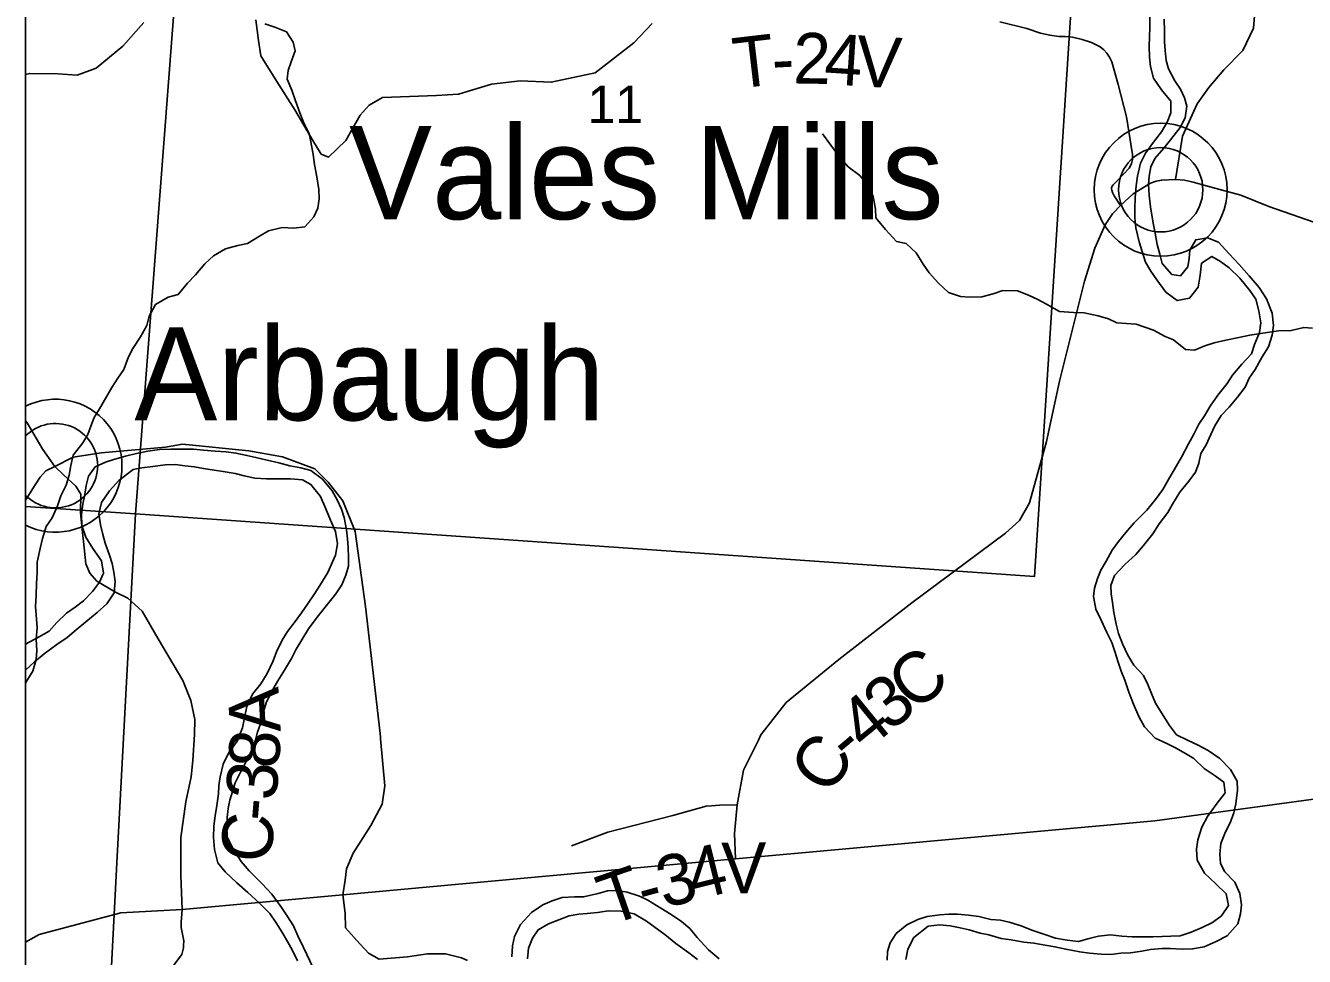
# Model space of a CAD drawing. Extents: x -15 to 405, y -40 to 87.
# Drawn here: x 2.104 to 3.536, y 18.552 to 19.593 of the extents above; entities that cross this region are included whole.
import ezdxf

# ---------------------------------------------------------------- set-up
doc = ezdxf.new("R2010")
doc.units = 0
for name, color, linetype in [('GM_P_State_Location', 7, 'Continuous'), ('GM_X_Adjacent_County_Text', 7, 'Continuous'), ('GM_X_Airport_Location_Class_2', 7, 'Continuous'), ('GM_X_County_Road', 7, 'Continuous'), ('GM_X_Major_Lake_Text', 7, 'Continuous'), ('GM_X_Minor_Lake', 7, 'Continuous'), ('GM_X_Minor_River', 7, 'Continuous'), ('GM_X_State_Location', 7, 'Continuous'), ('GM_X_Township', 7, 'Continuous'), ('GM_X_Township_Road', 7, 'Continuous'), ('GM_X_Township_ROW', 7, 'Continuous'), ('GM_X_Township_Subdivision_Text', 7, 'Continuous'), ('GM_X_Township_Text', 7, 'Continuous')]:
    doc.layers.add(name, color=color, linetype=linetype)

msp = doc.modelspace()

# ---------------------------------------------------------------- linework, layer by layer
at = {"layer": 'GM_P_State_Location'}
for points in [[(2.3622, 19.6), (2.3653, 19.5766), (2.368, 19.5595), (2.3859, 19.5307), (2.4061, 19.499), (2.4259, 19.4649), (2.4355, 19.4497), (2.4438, 19.446), (2.4631, 19.465), (2.4789, 19.4931), (2.4891, 19.5045), (2.5039, 19.5128), (2.5645, 19.5153), (2.5891, 19.5168), (2.6262, 19.5279), (2.6581, 19.5314), (2.6929, 19.53), (2.7422, 19.5407), (2.7856, 19.5742), (2.806, 19.5958)], [(2.1045, 19.5385), (2.1092, 19.5399), (2.1407, 19.5396), (2.1623, 19.5378), (2.1835, 19.5458), (2.2133, 19.5705), (2.2367, 19.5967)], [(2.1371, 19.0999), (2.1239, 19.1192), (2.1062, 19.1488), (2.1045, 19.1511)], [(2.7155, 18.6756), (2.7564, 18.6909), (2.8291, 18.7096), (2.8666, 18.7199), (2.8724, 18.7204)], [(2.8724, 18.7204), (2.8725, 18.7204), (2.8814, 18.7211), (2.9012, 18.7215)], [(2.4597, 18.6209), (2.4623, 18.6003), (2.4627, 18.5839), (2.4787, 18.5661), (2.4845, 18.5598), (2.4846, 18.5597)], [(2.4846, 18.5597), (2.4884, 18.5557), (2.5004, 18.5488), (2.5319, 18.5514), (2.5546, 18.555), (2.5747, 18.5547), (2.5927, 18.5502), (2.5991, 18.5474)]]:
    msp.add_lwpolyline(points, dxfattribs=at)
at = {"layer": 'GM_X_Adjacent_County_Text'}
for points in [[(2.4025, 19.5213), (2.3975, 19.5335), (2.3983, 19.5433), (2.4017, 19.5528), (2.4062, 19.5653), (2.4039, 19.5748), (2.3967, 19.5865), (2.3834, 19.5918), (2.3725, 19.5952)], [(2.1045, 18.8577), (2.1063, 18.8609), (2.1127, 18.8712), (2.1165, 18.884), (2.1172, 18.8943), (2.1164, 18.9068), (2.1176, 18.9197), (2.1164, 18.9341), (2.1156, 18.9436), (2.1164, 18.9557), (2.1168, 18.9694), (2.1175, 18.9811), (2.1175, 18.9932), (2.1209, 19.0084), (2.1235, 19.0194), (2.1277, 19.0331), (2.1341, 19.0425), (2.1401, 19.0562), (2.1439, 19.0672), (2.15, 19.0793), (2.1534, 19.0903), (2.1552, 19.1013), (2.1579, 19.1127), (2.1685, 19.1264), (2.1741, 19.1359), (2.1775, 19.1453), (2.1813, 19.1548), (2.1874, 19.1647), (2.1953, 19.1787), (2.201, 19.1886), (2.2078, 19.1988), (2.2146, 19.2087), (2.2199, 19.2227), (2.2244, 19.2322), (2.2331, 19.2451), (2.2403, 19.258), (2.2429, 19.2683), (2.2501, 19.2812), (2.2641, 19.2895), (2.2755, 19.2926), (2.2857, 19.3051), (2.2948, 19.3146), (2.305, 19.3267), (2.3148, 19.3358), (2.3284, 19.3438), (2.3421, 19.3472), (2.353, 19.3495), (2.3663, 19.3579), (2.3765, 19.3636), (2.3917, 19.3674), (2.4049, 19.3667), (2.417, 19.3682), (2.4273, 19.3796), (2.4318, 19.3891), (2.4333, 19.3997), (2.4329, 19.4099), (2.4306, 19.4243), (2.4279, 19.438), (2.4264, 19.449), (2.4238, 19.4634), (2.4218, 19.4728), (2.4158, 19.4853), (2.4116, 19.4959), (2.4067, 19.5092), (2.4025, 19.5213)], [(3.5452, 19.2549), (3.5354, 19.2556), (3.5214, 19.2522), (3.507, 19.2518), (3.4971, 19.2503), (3.4752, 19.2472), (3.4627, 19.2445), (3.4483, 19.2415), (3.435, 19.2384), (3.4248, 19.235), (3.4131, 19.2301), (3.4032, 19.2308), (3.3896, 19.2418), (3.3801, 19.2456), (3.3672, 19.2527), (3.3574, 19.2558), (3.3479, 19.2592), (3.3369, 19.2599), (3.3263, 19.261), (3.3168, 19.2652), (3.3051, 19.2686), (3.2895, 19.272), (3.2778, 19.2723), (3.2619, 19.2734), (3.2475, 19.2818), (3.2376, 19.2871), (3.2274, 19.2916), (3.2149, 19.2965), (3.1986, 19.2969), (3.1876, 19.2934), (3.1751, 19.29), (3.1611, 19.2896), (3.1512, 19.2904), (3.1376, 19.2949), (3.1266, 19.3051), (3.116, 19.3168), (3.1095, 19.3263), (3.1016, 19.3392), (3.0902, 19.3494), (3.0796, 19.3517), (3.0671, 19.3653), (3.0564, 19.3782), (3.0561, 19.388), (3.0534, 19.4021), (3.0473, 19.4149), (3.0386, 19.4255), (3.0253, 19.4354), (3.0158, 19.4467), (3.006, 19.4596), (2.9965, 19.4721)]]:
    msp.add_lwpolyline(points, dxfattribs=at)
at = {"layer": 'GM_X_Airport_Location_Class_2'}
msp.add_lwpolyline([(2.1045, 20.8941), (2.1045, 14.9438)], dxfattribs=at)
for points in [[(2.1045, 20.0746), (2.1045, 19.0554), (2.2274, 19.0471), (2.305, 20.0624)], [(2.305, 20.0624), (3.2993, 19.991), (3.2339, 18.977), (2.2274, 19.0471)], [(2.1045, 19.0554), (2.1045, 18.0324), (2.1712, 18.0283), (2.1867, 18.2743), (2.2068, 18.6568), (2.2274, 19.0471)]]:
    msp.add_lwpolyline(points, close=True, dxfattribs=at)
at = {"layer": 'GM_X_Major_Lake_Text'}
msp.add_lwpolyline([(3.3918, 19.4213), (3.3995, 19.4695), (3.4161, 19.5059), (3.4293, 19.5242), (3.4459, 19.544), (3.4674, 19.5656), (3.479, 19.5904), (3.4806, 19.6086)], dxfattribs=at)
at = {"layer": 'GM_X_State_Location'}
msp.add_lwpolyline([(2.1045, 18.5677), (2.1196, 18.5764), (2.2112, 18.6006), (2.2798, 18.6044), (2.4597, 18.6209), (2.7276, 18.6453), (2.8994, 18.661), (3.3688, 18.7037), (3.6285, 18.7389)], dxfattribs=at)
at = {"layer": 'GM_X_Township'}
msp.add_line((2.1045, 20.8941), (2.1045, 14.0941), dxfattribs=at)
msp.add_line((2.1045, 20.8941), (2.1045, 14.0941), dxfattribs=at)
at = {"layer": 'GM_X_Township_Road'}
for points in [[(3.3631, 19.6049), (3.3631, 19.5917), (3.3627, 19.5806), (3.3623, 19.5704), (3.3627, 19.5579), (3.3638, 19.5476), (3.3672, 19.5344), (3.3763, 19.5214), (3.3866, 19.5089), (3.3866, 19.4956), (3.3827, 19.4854), (3.3763, 19.4744), (3.3672, 19.463), (3.3584, 19.4505), (3.3527, 19.4395), (3.3493, 19.4251), (3.3477, 19.4141)], [(3.364, 19.3906), (3.3625, 19.4038), (3.3618, 19.4156), (3.3622, 19.4251), (3.3641, 19.4353), (3.3687, 19.4448), (3.3789, 19.4562), (3.3861, 19.4657), (3.3972, 19.4793), (3.4025, 19.4903), (3.4044, 19.5032), (3.4018, 19.5127), (3.3976, 19.5222), (3.3911, 19.5317), (3.3839, 19.545), (3.3813, 19.5545), (3.3802, 19.5655), (3.3794, 19.5753), (3.3794, 19.5867), (3.3791, 19.6007)], [(3.3477, 19.4141), (3.3466, 19.4012), (3.3462, 19.3883), (3.3462, 19.3784), (3.3473, 19.367), (3.3511, 19.3515), (3.3541, 19.3416), (3.3583, 19.3287), (3.3643, 19.3188), (3.3708, 19.309), (3.381, 19.2953), (3.3939, 19.2858), (3.4076, 19.2885), (3.4171, 19.3006), (3.4194, 19.3142), (3.4209, 19.3275), (3.4327, 19.3351), (3.4422, 19.3294), (3.4521, 19.3222), (3.4638, 19.3108), (3.4752, 19.2971), (3.4816, 19.2873), (3.485, 19.2744), (3.4873, 19.2607), (3.4858, 19.2501), (3.4804, 19.2364), (3.477, 19.2262), (3.466, 19.2144), (3.4557, 19.2023), (3.4496, 19.1928), (3.4394, 19.1799), (3.4306, 19.1674), (3.4242, 19.1568), (3.4181, 19.1473), (3.412, 19.1355), (3.4063, 19.1253), (3.3987, 19.1105), (3.393, 19.101), (3.3854, 19.0881), (3.3778, 19.0745), (3.3694, 19.0631), (3.3599, 19.0513), (3.3454, 19.0369), (3.3363, 19.0263), (3.328, 19.0161), (3.3211, 19.0066), (3.3143, 18.9941), (3.3082, 18.9842), (3.3044, 18.9747), (3.3013, 18.9641), (3.3002, 18.9546), (3.3028, 18.9406), (3.3085, 18.928), (3.3149, 18.9144), (3.3206, 18.903), (3.324, 18.8931), (3.3278, 18.881), (3.3312, 18.8711), (3.335, 18.8609), (3.3395, 18.8476), (3.3448, 18.8343), (3.3509, 18.8203), (3.357, 18.8089), (3.3691, 18.7963), (3.382, 18.7903), (3.3919, 18.7853), (3.4029, 18.7789), (3.4124, 18.7735), (3.4241, 18.7621), (3.4363, 18.7538), (3.4458, 18.7469), (3.4476, 18.7348), (3.4374, 18.7219), (3.4275, 18.7083), (3.4214, 18.6965), (3.4168, 18.6825), (3.4153, 18.6718), (3.4161, 18.6597), (3.4244, 18.6449), (3.4369, 18.6331), (3.4487, 18.6221), (3.4513, 18.6088), (3.4433, 18.5974), (3.4331, 18.5899), (3.4217, 18.5842), (3.4095, 18.5792), (3.397, 18.5751), (3.3867, 18.5747), (3.3769, 18.5743), (3.3666, 18.574), (3.3434, 18.574), (3.3317, 18.5747), (3.3191, 18.5759), (3.3055, 18.5744), (3.2952, 18.5721), (3.2831, 18.5687), (3.2705, 18.5702), (3.2576, 18.5725), (3.2443, 18.5767), (3.2311, 18.5813), (3.2189, 18.5862)], [(3.2458, 18.5646), (3.2569, 18.5627), (3.269, 18.56), (3.2846, 18.5569), (3.2956, 18.5554), (3.3085, 18.5543), (3.3195, 18.5539), (3.3305, 18.5554), (3.3415, 18.5561), (3.3541, 18.5577), (3.3639, 18.5595), (3.3768, 18.5607), (3.3863, 18.5607), (3.3992, 18.5599), (3.411, 18.5603), (3.4239, 18.5625), (3.4372, 18.5686), (3.4498, 18.575), (3.4615, 18.5883), (3.4646, 18.5997), (3.4657, 18.6096), (3.4639, 18.6225), (3.4582, 18.635), (3.4472, 18.6464), (3.4422, 18.6559), (3.4415, 18.6665), (3.4427, 18.6783), (3.448, 18.6912), (3.4529, 18.7014), (3.4571, 18.7124), (3.4594, 18.7226), (3.4613, 18.7378), (3.461, 18.7481), (3.4534, 18.761), (3.4416, 18.7735), (3.4283, 18.7822), (3.4173, 18.7883), (3.4052, 18.7937), (3.393, 18.7997), (3.3851, 18.8104), (3.376, 18.8244), (3.3695, 18.8354), (3.365, 18.846), (3.3608, 18.8563), (3.3559, 18.8662), (3.3453, 18.8779), (3.3385, 18.8889), (3.3324, 18.9015), (3.3282, 18.9132), (3.3256, 18.9235), (3.3229, 18.9368), (3.3214, 18.9478), (3.3199, 18.9576), (3.3195, 18.9671), (3.3234, 18.9781), (3.3351, 18.9906), (3.3473, 19.0016), (3.356, 19.0115), (3.3663, 19.0248), (3.3735, 19.0358), (3.3834, 19.0487), (3.3884, 19.0581), (3.3967, 19.0714), (3.4066, 19.0836), (3.4142, 19.0938), (3.418, 19.1037), (3.4203, 19.1147), (3.426, 19.1245), (3.4314, 19.1359), (3.4359, 19.1454), (3.4428, 19.1571), (3.4519, 19.1666), (3.4614, 19.1776), (3.4698, 19.189), (3.4743, 19.1989), (3.4812, 19.2087), (3.4888, 19.2228), (3.496, 19.2341), (3.5002, 19.247), (3.5014, 19.258), (3.5002, 19.2717), (3.4938, 19.2876), (3.4854, 19.3002), (3.4745, 19.3134), (3.4631, 19.326), (3.4521, 19.3381), (3.4399, 19.351), (3.4278, 19.356), (3.4145, 19.3537), (3.408, 19.3423), (3.4073, 19.3329), (3.4057, 19.3234), (3.3974, 19.3135), (3.3879, 19.315), (3.3769, 19.3272), (3.3742, 19.3378), (3.3712, 19.3484), (3.3689, 19.361), (3.3671, 19.3704), (3.3652, 19.3811), (3.364, 19.3906)], [(2.4629, 18.9784), (2.466, 18.9886), (2.466, 18.9981), (2.4656, 19.0095), (2.4649, 19.019), (2.4637, 19.0292), (2.4611, 19.0429), (2.4581, 19.0524), (2.4535, 19.0626), (2.4478, 19.0729), (2.4368, 19.0858), (2.4239, 19.0957), (2.4125, 19.0987), (2.4004, 19.101), (2.3882, 19.1041), (2.375, 19.1071), (2.3624, 19.1101), (2.3522, 19.1124), (2.34, 19.1151), (2.329, 19.1166), (2.3169, 19.1174), (2.3036, 19.1185), (2.2926, 19.1193), (2.2671, 19.1193), (2.2546, 19.119), (2.2413, 19.1171), (2.2288, 19.1148), (2.2162, 19.1118), (2.2045, 19.1084), (2.1938, 19.105), (2.1824, 19.0997), (2.1748, 19.0894), (2.1725, 19.0788), (2.171, 19.0689), (2.1687, 19.0579), (2.1672, 19.0462), (2.1676, 19.034), (2.1721, 19.0211), (2.1797, 19.0082), (2.1895, 18.9945), (2.1918, 18.9809), (2.1872, 18.9706), (2.1793, 18.9604), (2.1694, 18.9498), (2.1599, 18.9426), (2.1504, 18.9361), (2.1393, 18.9255), (2.131, 18.916), (2.1165, 18.9077), (2.107, 18.9028), (2.1045, 18.901)], [(2.1045, 18.8723), (2.1146, 18.8815), (2.1253, 18.8906), (2.1393, 18.9009), (2.1511, 18.9088), (2.161, 18.9175), (2.172, 18.9263), (2.1845, 18.9369), (2.1956, 18.9464), (2.2036, 18.9589), (2.2047, 18.9714), (2.2032, 18.982), (2.2013, 18.9915), (2.1983, 19.001), (2.1937, 19.0143), (2.1911, 19.0241), (2.1884, 19.0348), (2.1866, 19.0473), (2.1896, 19.0598), (2.1984, 19.0727), (2.209, 19.0845), (2.225, 19.0966), (2.2345, 19.0985), (2.247, 19.1), (2.2607, 19.1019), (2.2724, 19.1022), (2.2827, 19.1007), (2.2937, 19.0996), (2.3036, 19.098), (2.3157, 19.0958), (2.3256, 19.0946), (2.3392, 19.0923), (2.3491, 19.0897), (2.3613, 19.087), (2.3742, 19.0862), (2.4011, 19.0862), (2.4144, 19.0851), (2.4239, 19.0801), (2.4345, 19.0665), (2.4406, 19.0528), (2.4459, 19.0399), (2.4516, 19.0274), (2.4538, 19.0137), (2.4516, 19.0008), (2.447, 18.9909), (2.4428, 18.9815), (2.4341, 18.967)], [(2.4264, 18.539), (2.4158, 18.5618), (2.4093, 18.5751), (2.4044, 18.5861), (2.3968, 18.5978), (2.3904, 18.6077), (2.3802, 18.6214), (2.3695, 18.6332), (2.3547, 18.6476), (2.346, 18.6582), (2.3365, 18.6726), (2.3301, 18.6859), (2.3297, 18.6973), (2.3301, 18.7072), (2.3313, 18.7174), (2.3332, 18.7269), (2.3362, 18.7364), (2.3393, 18.7463), (2.345, 18.758), (2.3503, 18.7679), (2.356, 18.7789), (2.3613, 18.7914), (2.364, 18.8028), (2.3674, 18.8123), (2.3705, 18.8244), (2.3743, 18.8369), (2.3808, 18.8498), (2.3869, 18.8601), (2.3945, 18.8722), (2.4021, 18.8851), (2.4074, 18.8957), (2.4211, 18.9185), (2.431, 18.9314), (2.4412, 18.9446), (2.4519, 18.9575), (2.4584, 18.9678), (2.4629, 18.9784)], [(2.4341, 18.967), (2.428, 18.9576), (2.42, 18.9462), (2.4135, 18.9363), (2.4063, 18.9265), (2.3979, 18.9155), (2.3918, 18.9056), (2.3854, 18.8927), (2.3816, 18.8825), (2.3751, 18.8684), (2.3679, 18.857), (2.3587, 18.8453), (2.3523, 18.8316), (2.3496, 18.8187), (2.3473, 18.8077), (2.3412, 18.7926), (2.3317, 18.7793), (2.3256, 18.7671), (2.3222, 18.7527), (2.321, 18.7432), (2.3203, 18.7338), (2.3187, 18.7209), (2.3168, 18.7091), (2.3153, 18.6977), (2.3149, 18.6848), (2.316, 18.6715), (2.3198, 18.6567), (2.3278, 18.6465), (2.3411, 18.6343), (2.3532, 18.6233), (2.3665, 18.6115), (2.3779, 18.6001), (2.3851, 18.5895), (2.3915, 18.5796), (2.3976, 18.5686), (2.4033, 18.5584), (2.4089, 18.547)], [(2.8809, 18.5493), (2.8692, 18.5592), (2.8563, 18.5732), (2.8483, 18.5831), (2.8388, 18.5911), (2.8274, 18.5987), (2.8157, 18.6059), (2.8013, 18.615), (2.7918, 18.6195), (2.7781, 18.6237), (2.7663, 18.6256), (2.7561, 18.6253), (2.7454, 18.6222), (2.7291, 18.6185), (2.7189, 18.6185), (2.7052, 18.6177), (2.6942, 18.6143), (2.6835, 18.6098), (2.671, 18.601), (2.6585, 18.5878), (2.652, 18.5741), (2.6497, 18.5639), (2.6489, 18.5514)], [(2.6664, 18.5494), (2.6675, 18.5612), (2.6721, 18.5722), (2.6782, 18.5817), (2.69, 18.5885), (2.7014, 18.5927), (2.7131, 18.5972), (2.7238, 18.5991), (2.7333, 18.5999), (2.7447, 18.601), (2.7572, 18.6029), (2.7712, 18.6025), (2.7857, 18.5994), (2.7997, 18.5915), (2.8092, 18.5842), (2.8202, 18.5763), (2.8323, 18.5664), (2.8471, 18.5558), (2.8566, 18.5485)], [(3.2189, 18.5862), (3.2056, 18.5904), (3.1958, 18.5923), (3.1851, 18.5934), (3.1715, 18.5965), (3.1601, 18.598), (3.1479, 18.5992), (3.138, 18.5992), (3.1282, 18.5984), (3.1137, 18.5965), (3.1035, 18.5931), (3.0909, 18.5871), (3.0792, 18.5776), (3.0723, 18.5673), (3.0693, 18.5575), (3.0689, 18.5476)], [(3.0901, 18.5484), (3.0921, 18.5601), (3.0989, 18.573), (3.1149, 18.5859), (3.1278, 18.5874), (3.1395, 18.5863), (3.1506, 18.584), (3.1608, 18.5817), (3.173, 18.5779), (3.1828, 18.576), (3.1965, 18.5718), (3.2079, 18.5703), (3.2219, 18.568), (3.2333, 18.5668), (3.2458, 18.5646)]]:
    msp.add_lwpolyline(points, dxfattribs=at)
at = {"layer": 'GM_X_Township_Subdivision_Text'}
for p, q in [((2.1045, 19.1675), (2.1045, 19.0346)), ((2.1045, 19.1342), (2.1045, 19.0678))]:
    msp.add_line(p, q, dxfattribs=at)
for radius in [0.0744, 0.0472]:
    msp.add_circle((3.3753, 19.4097), radius, dxfattribs=at)
for radius, start, end in [(0.0744, 243.2507, 116.7493), (0.0472, 224.763, 135.237)]:
    msp.add_arc((2.138, 19.101), radius, start, end, dxfattribs=at)
at = {"layer": 'GM_X_Township_Text'}
for points in [[(3.3385, 19.4323), (3.3398, 19.4337), (3.3425, 19.4387), (3.3437, 19.4439), (3.3436, 19.4493), (3.337, 19.4914), (3.3278, 19.5274), (3.3205, 19.5528), (3.318, 19.5581), (3.3149, 19.5626), (3.3116, 19.5664), (3.3075, 19.5697), (3.2978, 19.5745), (3.2872, 19.5779), (3.2765, 19.5803), (3.2683, 19.5812), (3.2613, 19.5813), (3.2511, 19.5825), (3.2407, 19.5849), (3.2253, 19.5901), (3.1953, 19.5976)], [(3.3301, 19.3921), (3.3233, 19.403), (3.3215, 19.4067), (3.3205, 19.4094), (3.3203, 19.4106), (3.3202, 19.4118), (3.3205, 19.4129), (3.3209, 19.4139), (3.3221, 19.4154), (3.3239, 19.4172), (3.3353, 19.4285), (3.3385, 19.4323)], [(3.3301, 19.3921), (3.3445, 19.405), (3.3638, 19.4172), (3.3702, 19.4194), (3.3764, 19.4206), (3.3918, 19.4213), (3.402, 19.4204), (3.4118, 19.4182), (3.4275, 19.4139), (3.465, 19.4038), (3.4965, 19.391), (3.5466, 19.3733), (3.5959, 19.3582), (3.6273, 19.3495), (3.6551, 19.3417), (3.6733, 19.351)], [(2.9249, 18.7939), (2.9278, 18.7997), (2.956, 18.8362), (3.015, 18.8841), (3.0966, 18.9476), (3.2017, 19.0256), (3.2172, 19.0396), (3.2285, 19.0594), (3.2473, 19.128), (3.2618, 19.1955), (3.2899, 19.3074), (3.3015, 19.3442), (3.3132, 19.3704), (3.3215, 19.3826), (3.3301, 19.3921)], [(2.1045, 19.0621), (2.1051, 19.0634), (2.1151, 19.0797), (2.121, 19.0882), (2.1272, 19.0953), (2.1371, 19.0999), (2.1577, 19.1105), (2.1893, 19.1152), (2.2611, 19.1218), (2.28, 19.1249), (2.3543, 19.1175), (2.3922, 19.1108), (2.4283, 19.0976), (2.4431, 19.0825), (2.4595, 19.0616), (2.4736, 19.0272), (2.4849, 18.9434), (2.5013, 18.8013), (2.5017, 18.7974), (2.5018, 18.7955)], [(2.1679, 19.0295), (2.1658, 19.0482), (2.1663, 19.069), (2.1609, 19.0782), (2.1471, 19.0907), (2.1371, 19.0999)], [(2.205, 18.9594), (2.1844, 18.9719), (2.1763, 18.9808), (2.172, 18.9911), (2.1694, 19.0163), (2.1679, 19.0295)], [(2.2798, 18.6044), (2.2782, 18.6424), (2.2784, 18.6849), (2.284, 18.7248), (2.2897, 18.753), (2.2916, 18.7713), (2.2935, 18.8004), (2.2938, 18.817), (2.2895, 18.8384), (2.2804, 18.8605), (2.2529, 18.9072), (2.2349, 18.9384), (2.219, 18.9528), (2.205, 18.9594)], [(2.5018, 18.7955), (2.5068, 18.7429), (2.5038, 18.7221), (2.491, 18.6985), (2.4714, 18.6674), (2.4639, 18.65), (2.4624, 18.6374), (2.4597, 18.6209)], [(2.8994, 18.661), (2.8981, 18.6893), (2.9012, 18.7215), (2.9081, 18.7602), (2.9249, 18.7939)], [(2.2814, 18.5641), (2.2815, 18.5695), (2.2788, 18.5843), (2.2786, 18.5903), (2.2798, 18.6044)], [(2.2457, 18.4045), (2.2342, 18.4193), (2.2281, 18.434), (2.2262, 18.453), (2.2254, 18.4674), (2.2276, 18.4856), (2.2359, 18.5008), (2.2453, 18.5148), (2.2566, 18.5277), (2.2691, 18.5403), (2.2793, 18.554), (2.2814, 18.5614), (2.2814, 18.5641)]]:
    msp.add_lwpolyline(points, dxfattribs=at)

# ---------------------------------------------------------------- texts
at = {"layer": 'GM_X_County_Road'}
msp.add_text('11', height=0.04186, rotation=0, dxfattribs=at).set_placement((2.7336, 19.4843))
at = {"layer": 'GM_X_Minor_Lake'}
for s, rotation, p in [('C', 38.5172, (3.0992, 18.8243)), ('3', 38.6687, (3.0719, 18.8025)), ('A', 93.0955, (2.3902, 18.8036)), ('4', 39.1979, (3.0449, 18.7804)), ('8', 86.2211, (2.3878, 18.7613)), ('C', 54.7336, (3.003, 18.7302)), ('-', 40.2973, (3.0274, 18.7655)), ('3', 85.4109, (2.385, 18.7255)), ('-', 85.1912, (2.383, 18.702)), ('C', 85.131, (2.379, 18.6555))]:
    msp.add_text(s, height=0.0568, rotation=rotation, dxfattribs=at).set_placement(p)
at = {"layer": 'GM_X_Minor_River'}
for s, rotation, p in [('2', 359.0632, (2.9634, 19.5287)), ('T', 6.7008, (2.8999, 19.5226)), ('4', 356.2711, (2.9976, 19.5282)), ('V', 356.5211, (3.0328, 19.5259)), ('-', 3.0378, (2.9411, 19.5275)), ('4', 14.0034, (2.8531, 18.6143)), ('V', 0.4189, (2.8835, 18.6223)), ('3', 14.4527, (2.8193, 18.6056)), ('T', 19.1384, (2.7578, 18.5859)), ('-', 15.1798, (2.797, 18.5995))]:
    msp.add_text(s, height=0.0568, rotation=rotation, dxfattribs=at).set_placement(p)
at = {"layer": 'GM_X_Township_ROW'}
for s, height, p in [('Vales Mills', 0.104167, (2.4666, 19.3768)), ('Arbaugh', 0.10417, (2.2263, 19.1518))]:
    msp.add_text(s, height=height, rotation=0, dxfattribs=at).set_placement(p)

doc.saveas('drawing.dxf')
